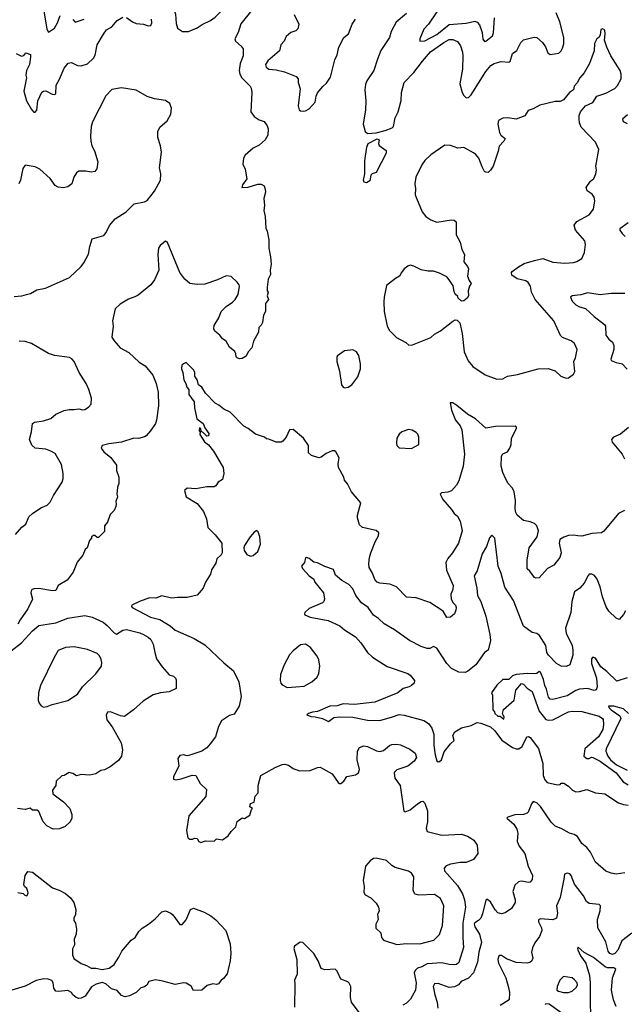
# Model space of a CAD drawing. Extents: x 1995161 to 2088924, y 769148 to 906007.
# Tile 263 of 335: x 2029819 to 2034783, y 857398 to 865482. Entities that reach past the tile are written whole.
import ezdxf

# ---------------------------------------------------------------- set-up
doc = ezdxf.new("R2010")
doc.units = 0

msp = doc.modelspace()

# ---------------------------------------------------------------- linework, layer by layer
at = {"layer": '0CON20XD'}
for points in [[(2031155, 865383.8), (2031205, 865384.2), (2031275, 865414), (2031317.6, 865442.4), (2031385, 865474.3), (2031425, 865502.9), (2031476, 865554), (2031493.8, 865605), (2031499.5, 865695), (2031490.6, 865725), (2031475.7, 865745), (2031415, 865786.9), (2031285, 865838.6), (2031205, 865840.8), (2031155, 865820), (2031101.1, 865715), (2031074.4, 865635), (2031076.8, 865596.8), (2031098.3, 865528.3), (2031105, 865450), (2031115, 865413.3), (2031155, 865383.8)], [(2031725, 865560), (2031635, 865448), (2031613.6, 865376.4), (2031584.2, 865325), (2031590, 865305), (2031638, 865265), (2031652.7, 865242.7), (2031652.9, 865185), (2031628.3, 865121.7), (2031620, 865065), (2031625.6, 865035.6), (2031642, 865005), (2031712.5, 864935), (2031719.3, 864919.3), (2031723.8, 864885), (2031716.7, 864725), (2031745, 864686.7), (2031785, 864660), (2031826.7, 864645), (2031851.2, 864611.2), (2031858.6, 864585), (2031856.7, 864535), (2031835.6, 864495), (2031785, 864451.4), (2031735, 864425.8), (2031670.3, 864369.7), (2031656, 864345), (2031652, 864295), (2031670, 864255), (2031683.3, 864175), (2031649.2, 864125), (2031642.5, 864105), (2031695, 864105.6), (2031775, 864131.4), (2031802, 864132), (2031825, 864117.5), (2031835, 864090), (2031836, 864065), (2031824.2, 864015), (2031830, 863955), (2031824, 863915), (2031833.8, 863865), (2031839.3, 863769.3), (2031851.2, 863745), (2031863.3, 863675), (2031863.3, 863605), (2031878.8, 863535), (2031883.3, 863475), (2031876.7, 863425), (2031879.3, 863390.7), (2031858.3, 863351.7), (2031850, 863285), (2031850, 863255), (2031860, 863245), (2031850, 863215), (2031862.5, 863185), (2031838.3, 863151.7), (2031837.5, 863085), (2031820, 863055), (2031812.5, 862995), (2031802.5, 862975), (2031782.5, 862955), (2031780, 862915), (2031738.3, 862841.7), (2031723.6, 862786.4), (2031693.9, 862756.1), (2031679.5, 862720.5), (2031645, 862700), (2031625, 862696.7), (2031605, 862706.7), (2031596.7, 862715), (2031592.5, 862737.5), (2031585, 862757.5), (2031542.7, 862792.7), (2031515, 862842.5), (2031485, 862862.5), (2031461.7, 862891.7), (2031422.5, 862925), (2031413.3, 862945), (2031415, 862970), (2031453.3, 863035), (2031472.5, 863085), (2031515, 863127.5), (2031565, 863162.5), (2031587.5, 863185), (2031612.5, 863225), (2031623.3, 863295), (2031620, 863305), (2031605, 863326.7), (2031555, 863373.3), (2031515, 863377.5), (2031443.9, 863346.1), (2031338.3, 863311.7), (2031275, 863308), (2031215, 863316.2), (2031175, 863351.2), (2031134, 863405), (2031033.6, 863653.6), (2031015, 863663.3), (2030972.3, 863627.7), (2030957.5, 863605), (2030953.3, 863555), (2030960.8, 863425), (2030926.7, 863345), (2030895.8, 863304.2), (2030790.7, 863219.3), (2030763.8, 863206.2), (2030711.7, 863188.3), (2030644.2, 863145.8), (2030601.7, 863108.3), (2030580.5, 863009.5), (2030585.8, 862965), (2030575.7, 862875), (2030593.8, 862843.8), (2030645, 862788.6), (2030715, 862748.2), (2030799.6, 862669.6), (2030850.3, 862640.3), (2030913, 862563), (2030939.4, 862495), (2030956.9, 862425), (2030959.7, 862310.3), (2030942, 862195), (2030932.7, 862167.3), (2030894.1, 862105.9), (2030856.7, 862065), (2030842.7, 862057.3), (2030795, 862044.2), (2030755, 862047.1), (2030655.6, 862014.4), (2030550.5, 862000.5), (2030497.5, 861985), (2030487.5, 861965), (2030510, 861935), (2030567.6, 861887.6), (2030613.8, 861825), (2030615, 861780), (2030633.3, 861725), (2030633.3, 861675), (2030621.2, 861645), (2030617.5, 861585), (2030622.5, 861565), (2030607.5, 861525), (2030612.5, 861505), (2030608.8, 861485), (2030595, 861452.5), (2030561.2, 861418.8), (2030540, 861355), (2030516.7, 861325), (2030515, 861280), (2030465, 861230), (2030455, 861230), (2030435, 861247.5), (2030425, 861247.5), (2030410, 861235), (2030410, 861225), (2030393.3, 861205), (2030373.6, 861146.4), (2030357.7, 861132.3), (2030336.7, 861085), (2030291.7, 861028.3), (2030258.8, 860945), (2030209.7, 860880.3), (2030134.3, 860835.7), (2030115.8, 860794.2), (2030088, 860792), (2029975, 860810.8), (2029935, 860810), (2029915, 860800), (2029910, 860775), (2029923.3, 860725), (2029885.7, 860645), (2029822, 860555), (2029805, 860517.5)], [(2030017.6, 865555), (2030042.9, 865402.9), (2030055, 865378.8), (2030105, 865413.3), (2030130.4, 865455), (2030152.7, 865517.3)], [(2029790, 865205), (2029835, 865182.5), (2029853, 865187), (2029870.7, 865209.3), (2029906.7, 865195), (2029908.8, 865175), (2029898.8, 865115), (2029874, 865065), (2029870.8, 865025), (2029875.6, 865004.4), (2029853.3, 864895), (2029874.4, 864814.4), (2029915, 864743.3), (2029935, 864722.5), (2029945, 864722.5), (2029960.5, 864739.5), (2029968.6, 864815), (2030002.2, 864887.8), (2030015, 864895.7), (2030035, 864897.1), (2030085, 864870.8), (2030105, 864868.8), (2030115.8, 864874.2), (2030119.2, 864945), (2030146.8, 864993.2), (2030185, 865083.3), (2030216.1, 865123.9), (2030245, 865131.2), (2030295, 865105.8), (2030325, 865102.9), (2030375, 865119.2), (2030426, 865165), (2030439.1, 865190.9), (2030456, 865275), (2030506, 865364), (2030530.5, 865399.5), (2030575, 865423.8), (2030620, 865475), (2030667, 865503)], [(2030255, 865482.5), (2030275, 865461.9), (2030347.8, 865485)], [(2030695, 865500), (2030744.5, 865464.5), (2030775, 865450.6), (2030834.3, 865444.3), (2030875, 865431.2), (2030895.9, 865434.1), (2030903.9, 865456.1), (2030901.4, 865485)], [(2032072, 865525), (2032110, 865445), (2032103.6, 865406.4), (2032085, 865390), (2032045, 865376.2), (2032005.8, 865344.2), (2031991.2, 865305), (2031963.3, 865275), (2031952.5, 865225), (2031855, 865144.5), (2031838.2, 865115), (2031842.6, 865092.6), (2031865, 865075.4), (2031925, 865069.1), (2031992.6, 865052.6), (2032090, 865015), (2032104, 864995), (2032106, 864965), (2032122.5, 864915), (2032104.2, 864775), (2032112.7, 864742.7), (2032125, 864733.3), (2032145, 864730), (2032165, 864733.3), (2032195, 864751.2), (2032244.2, 864805), (2032252.5, 864855), (2032265, 864881.2), (2032307.3, 864932.7), (2032339.1, 864960.9), (2032371.3, 865008.7), (2032405, 865152.5), (2032425.4, 865194.6), (2032439.2, 865255), (2032481.2, 865335), (2032518, 865365), (2032548, 865445), (2032576.2, 865485)], [(2032995, 865532.5), (2032909.5, 865460.5), (2032868, 865385), (2032854.2, 865335), (2032785, 865230), (2032756.4, 865156.4), (2032725.6, 865065), (2032669.8, 864980.2), (2032659.1, 864950.9), (2032651.5, 864905), (2032660.5, 864815), (2032658.3, 864741.7), (2032638.6, 864625), (2032655.7, 864565), (2032675, 864547.5), (2032745, 864553.3), (2032819.3, 864570.8), (2032876.7, 864593.3), (2032889.2, 864605), (2032901.4, 864675), (2032925.6, 864725), (2032952.2, 864817.8), (2032954.5, 864885), (2032974.6, 864965.4), (2033055, 865046.9), (2033125, 865140), (2033192.9, 865217.1), (2033300.6, 865295), (2033345, 865317.9), (2033375, 865320), (2033412.4, 865302.4), (2033437.6, 865267.6), (2033453.8, 865215), (2033456.2, 865185), (2033453.1, 865075), (2033433.1, 864955), (2033453, 864883), (2033465, 864858.8), (2033485, 864840), (2033505, 864843.8), (2033525, 864864), (2033645, 865055.6), (2033686.9, 865105), (2033715, 865121.8), (2033772.6, 865137.4), (2033835, 865133.3), (2033845, 865139.2), (2033865, 865204.2), (2033901.3, 865228.7), (2033932, 865295), (2033954.3, 865315.7), (2034042.8, 865337.2), (2034065, 865334.4), (2034112, 865295), (2034135, 865260), (2034155, 865210), (2034175, 865196.2), (2034245, 865206.2), (2034265, 865226.7), (2034275, 865247.5), (2034285.6, 865284.4), (2034286.5, 865335), (2034254.5, 865465), (2034223.2, 865536.8)], [(2033244.5, 865545.5), (2033174.8, 865445.2), (2033137.7, 865405), (2033103.5, 865325), (2033105, 865306.7), (2033145, 865309.2), (2033245, 865359.3), (2033345, 865441.1), (2033485, 865454.6), (2033555, 865468.5), (2033575, 865461.9), (2033595, 865440.8), (2033616.6, 865376.6), (2033621.4, 865321.4), (2033635, 865303.3), (2033645, 865306.2), (2033701.7, 865348.3), (2033708.9, 865375), (2033717.4, 865497.4)], [(2033735, 862530), (2033785, 862534.2), (2033825, 862554), (2033905, 862568), (2034075, 862616), (2034157.7, 862617.7), (2034215, 862600), (2034262.5, 862555), (2034305, 862537.5), (2034325, 862542.5), (2034365, 862572.5), (2034376.4, 862593.6), (2034368.8, 862675), (2034381.2, 862705), (2034395.8, 862775), (2034375, 862822.5), (2034345.9, 862845.9), (2034275, 862873.8), (2034259.7, 862889.7), (2034205, 863010), (2034052.2, 863185), (2034020.6, 863245), (2034013.2, 863293.2), (2033994, 863325), (2033975, 863338.1), (2033903, 863353), (2033860, 863385), (2033856.2, 863405), (2033861.2, 863415), (2033915, 863454), (2033961.1, 863478.9), (2034046.2, 863503.8), (2034115, 863520.8), (2034195, 863491.9), (2034295, 863482.2), (2034365, 863488.6), (2034394, 863496), (2034435, 863521.2), (2034455, 863570), (2034464, 863635), (2034459.2, 863665), (2034382.5, 863755), (2034370, 863795), (2034394, 863825), (2034495, 863878.6), (2034529.4, 863925), (2034540, 863995), (2034534.5, 864025), (2034518.3, 864048.3), (2034477.5, 864077.5), (2034469.4, 864105), (2034504.2, 864155), (2034533, 864177), (2034550, 864215), (2034553.8, 864245), (2034548.3, 864278.3), (2034572.9, 864415), (2034546.4, 864476.4), (2034429.1, 864599.1), (2034414.4, 864635), (2034410.9, 864669.1), (2034412.5, 864695), (2034423.8, 864725), (2034464.3, 864775.7), (2034525, 864801.2), (2034557.5, 864855), (2034630.3, 864879.7), (2034704.5, 864915.5), (2034727.6, 864942.4), (2034755.8, 864995), (2034757.1, 865035), (2034747.5, 865065), (2034671.4, 865185), (2034640, 865255), (2034620, 865315), (2034626.4, 865366.4), (2034622.5, 865395), (2034605, 865407.5), (2034589.3, 865400.7), (2034583.3, 865355), (2034573.3, 865336.7), (2034557.5, 865325), (2034536.7, 865285), (2034535.8, 865225), (2034498, 865122), (2034453.1, 865045), (2034417.1, 865005), (2034395, 864963.8), (2034371.2, 864935), (2034366.7, 864905), (2034332.5, 864885), (2034282.5, 864825), (2034255, 864808.8), (2034215, 864811.2), (2034088.8, 864778.8), (2034035, 864749.2), (2033992.5, 864735), (2033965, 864691.2), (2033895, 864663.8), (2033826.2, 864676.2), (2033785, 864674.2), (2033750.8, 864655), (2033743.1, 864625), (2033758, 864555), (2033770, 864535), (2033803.3, 864505), (2033793.3, 864485), (2033755, 864443.8), (2033747, 864403), (2033705, 864280), (2033684.3, 864245.7), (2033665, 864226.7), (2033645, 864228.8), (2033635, 864236.7), (2033615, 864273.3), (2033589.4, 864345), (2033565, 864375.8), (2033545, 864389.2), (2033465, 864431.2), (2033415, 864426), (2033355, 864448.6), (2033308.8, 864451.2), (2033195, 864372.5), (2033145.5, 864324.5), (2033120.2, 864289.8), (2033070.3, 864189.7), (2033064.3, 864135), (2033068.1, 864095), (2033065.8, 864045), (2033075.6, 864015.6), (2033123.2, 863903.2), (2033153.3, 863865), (2033195, 863838), (2033245, 863820), (2033365, 863838), (2033387, 863837), (2033402.5, 863822.5), (2033403.3, 863715), (2033433.9, 863653.9), (2033450, 863595), (2033470, 863555), (2033466.7, 863495), (2033496.7, 863455), (2033502.5, 863435), (2033496.7, 863375), (2033509.3, 863339.3), (2033526.7, 863315), (2033512.5, 863295), (2033500, 863255), (2033502.5, 863215), (2033492.5, 863195), (2033466.1, 863173.9), (2033445, 863170), (2033417.5, 863195), (2033415, 863210), (2033395, 863227.5), (2033385, 863250), (2033377.7, 863297.7), (2033345.8, 863345.8), (2033325, 863370), (2033265, 863401.2), (2033215, 863417.5), (2033171.7, 863418.3), (2033115, 863429.4), (2033055, 863458.6), (2033024.4, 863465.6), (2033005, 863459.2), (2032976.2, 863435), (2032952.7, 863407.3), (2032936.7, 863375), (2032905, 863356.2), (2032831.7, 863298.3), (2032810, 863205), (2032808, 863165), (2032810, 863085), (2032835.6, 862965), (2032855, 862930), (2032913.1, 862873.1), (2032990.5, 862830.5), (2033015, 862810), (2033045, 862812.5), (2033195, 862872.5), (2033225, 862900), (2033275, 862926.2), (2033373.9, 863006.1), (2033395, 863016.7), (2033410, 863015), (2033431.7, 862991.7), (2033451.2, 862905), (2033468, 862755), (2033500.9, 862680.9), (2033540, 862635), (2033640, 862565), (2033735, 862530)], [(2029775, 863208.1), (2029835.9, 863214.1), (2029874.4, 863225.6), (2029907, 863233), (2029960, 863265), (2030032.2, 863277.8), (2030229.2, 863365), (2030325, 863456.2), (2030346, 863485), (2030383.9, 863556.1), (2030395, 863620), (2030415, 863682.5), (2030508.8, 863711.2), (2030530, 863735), (2030557.4, 863792.6), (2030603.7, 863846.3), (2030693.3, 863905), (2030759.3, 863970.7), (2030845, 863986.7), (2030865, 863997.5), (2030927, 864073), (2030975.7, 864165), (2030979.2, 864215), (2030965.8, 864265), (2030982.5, 864395), (2030975.7, 864445), (2030952, 864515), (2030953.8, 864565), (2030969.5, 864600.5), (2031029.1, 864650.9), (2031059.2, 864705), (2031065.7, 864755), (2031052, 864795), (2031015, 864819.2), (2030925, 864832), (2030865, 864852), (2030774.2, 864904.2), (2030655, 864923.3), (2030575, 864907.5), (2030525, 864856.7), (2030417, 864643), (2030405.7, 864605), (2030400, 864525), (2030404.3, 864485), (2030411.4, 864445), (2030432, 864405), (2030460, 864315), (2030451.7, 864258.3), (2030435, 864236.7), (2030405, 864228.8), (2030361.7, 864238.3), (2030305, 864238.8), (2030286.7, 864225), (2030262.3, 864187.7), (2030248, 864135), (2030215, 864108.8), (2030175, 864102), (2030135, 864106), (2030110.3, 864120.3), (2030068, 864178), (2029985, 864254), (2029945, 864273.8), (2029865, 864287.5), (2029845, 864260), (2029825.7, 864165), (2029812, 864135)], [(2034808.3, 864701.7), (2034767.5, 864665), (2034772.5, 864645), (2034805, 864630)], [(2032665, 864142.5), (2032647, 864147), (2032641.2, 864165), (2032653.8, 864215), (2032652.3, 864322.3), (2032670, 864435), (2032681.2, 864465), (2032755, 864503.5), (2032770.8, 864495), (2032764.4, 864465), (2032768.9, 864448.9), (2032827.5, 864407.5), (2032828, 864385), (2032745, 864227.5), (2032713.9, 864216.1), (2032702.5, 864205), (2032695, 864160), (2032665, 864142.5)], [(2034815.8, 863815), (2034746.7, 863765), (2034746.2, 863755), (2034764.3, 863725), (2034790.9, 863700.9)], [(2034787, 863233), (2034675, 863234.6), (2034585, 863223.8), (2034481.4, 863238.6), (2034425, 863223.1), (2034355, 863215.8), (2034341.2, 863205), (2034355, 863172), (2034385, 863140.6), (2034413.8, 863123.8), (2034465, 863111.4), (2034534.3, 863045), (2034620.2, 862980.2), (2034628.1, 862965), (2034632, 862892), (2034655, 862860), (2034686.7, 862835), (2034697.7, 862807.7), (2034695.6, 862775), (2034670.8, 862695), (2034674, 862685), (2034715, 862666.7), (2034765, 862657.5), (2034805, 862612.5)], [(2029784.6, 861255.4), (2029836.1, 861313.9), (2029869.1, 861340.9), (2029895, 861398.8), (2029925, 861428.8), (2029993.3, 861475), (2030045, 861496.2), (2030070.3, 861519.7), (2030095.4, 861574.6), (2030168, 861685), (2030177.1, 861715), (2030177.1, 861755), (2030161.1, 861831.1), (2030109.2, 861919.2), (2030075, 861940), (2030035, 861954.5), (2029945, 861964.5), (2029918.9, 861988.9), (2029900, 862035), (2029917.3, 862097.3), (2029924.3, 862165.7), (2029941.7, 862178.3), (2030015, 862187.5), (2030075, 862206.7), (2030115, 862242.5), (2030185, 862272.5), (2030225, 862282.5), (2030265, 862280), (2030305, 862287.5), (2030335, 862277.5), (2030355, 862282.5), (2030385, 862300), (2030406.2, 862325), (2030408.8, 862375), (2030386.7, 862445), (2030363.8, 862495), (2030308, 862585), (2030266.1, 862676.1), (2030248, 862698), (2030228.3, 862708.3), (2030105, 862725.7), (2030055, 862741.4), (2029915, 862823.1), (2029865, 862840), (2029815, 862842.9)], [(2032485, 862458.8), (2032515, 862464), (2032545, 862483.8), (2032595, 862550), (2032615.8, 862615), (2032615.7, 862655), (2032604.2, 862725), (2032585.5, 862755.5), (2032555, 862770.8), (2032485, 862763.8), (2032427, 862723), (2032423.3, 862715), (2032423.8, 862675), (2032445.9, 862595.9), (2032462, 862485), (2032474.3, 862464.3), (2032485, 862458.8)], [(2034785, 861451.2), (2034735, 861428.8), (2034615, 861282), (2034595, 861267.5), (2034515, 861262.2), (2034435, 861242.5), (2034400, 861245), (2034365, 861250.6), (2034325, 861245.8), (2034285, 861233.8), (2034253.3, 861215), (2034248, 861185), (2034264.2, 861105), (2034254, 861065), (2034205, 861002), (2034151.2, 860975), (2034085, 860900), (2034057, 860897), (2034045, 860903.3), (2034006.7, 860955), (2033985, 860973.3), (2033984.3, 861045), (2034001.2, 861145), (2034068, 861235), (2034079.2, 861285), (2034065.5, 861325.5), (2034045, 861344), (2034009.7, 861359.7), (2033955, 861370.8), (2033902, 861415), (2033891.4, 861435), (2033885.7, 861465), (2033890.6, 861535), (2033877.8, 861605), (2033864.3, 861635), (2033829.2, 861675), (2033809.7, 861709.7), (2033785.8, 861765), (2033772.9, 861815), (2033775, 861897.5), (2033785, 861916.2), (2033825, 861933.3), (2033843.3, 861963.3), (2033853.8, 861995), (2033858, 862045), (2033896.7, 862125), (2033897.5, 862135), (2033887.5, 862145), (2033725, 862142.5), (2033645, 862127.5), (2033561.2, 862205), (2033495, 862242), (2033408.8, 862315), (2033375, 862336.2), (2033353.3, 862336.7), (2033364.1, 862275.9), (2033397.1, 862195), (2033435.9, 862145.9), (2033448.2, 862115), (2033471.8, 861915), (2033460, 861815), (2033424.5, 861695.5), (2033405, 861658.8), (2033365, 861614), (2033335, 861601.4), (2033282.9, 861597.1), (2033270, 861585), (2033291.7, 861541.7), (2033365, 861461.2), (2033387.2, 861427.2), (2033412.5, 861405), (2033434.2, 861365), (2033452.5, 861285), (2033422, 861185), (2033372, 861105), (2033332.8, 861057.2), (2033318.6, 861025), (2033322.2, 860962.2), (2033377.5, 860835), (2033375.7, 860804.3), (2033358.8, 860765), (2033360, 860725), (2033376.7, 860695), (2033396, 860675), (2033401.4, 860655), (2033400.6, 860635), (2033388.1, 860605), (2033355, 860575.6), (2033325, 860574.2), (2033295.7, 860625.7), (2033185, 860698), (2033075, 860733.8), (2032995, 860741.2), (2032913.3, 860825), (2032856.8, 860846.8), (2032775, 860854.3), (2032755, 860864), (2032735.8, 860885), (2032716.3, 860936.3), (2032688.6, 860985), (2032684.3, 861015), (2032691.5, 861065), (2032700.5, 861105), (2032736.1, 861193.9), (2032765.6, 861245), (2032768.3, 861268.3), (2032745, 861288.1), (2032632.9, 861312.9), (2032608.8, 861335), (2032592.3, 861392.3), (2032592.5, 861415), (2032618.8, 861515), (2032544.2, 861604.2), (2032511.2, 861671.2), (2032485, 861700), (2032480, 861725), (2032436.2, 861805), (2032433.8, 861835), (2032441.2, 861885), (2032413.3, 861933.3), (2032402.5, 861942.5), (2032385, 861943.3), (2032335, 861921.2), (2032295, 861890), (2032276.1, 861883.9), (2032213.9, 861903.9), (2032190, 861925), (2032188.8, 861985), (2032150, 862045), (2032065, 862118), (2032035, 862113.3), (2032005.7, 862054.3), (2031979.3, 862020.7), (2031965, 862012.5), (2031925, 862012.5), (2031865, 862037.5), (2031845, 862040), (2031830, 862055), (2031755, 862078.8), (2031695.7, 862125.7), (2031660, 862145), (2031548.3, 862258.3), (2031496.2, 862285), (2031455, 862318.1), (2031423.6, 862333.6), (2031345.5, 862415), (2031315, 862463.8), (2031286.2, 862485), (2031276, 862525), (2031256.2, 862555), (2031258, 862585), (2031248, 862605), (2031185, 862666.7), (2031163, 862657), (2031150, 862645), (2031146.7, 862615), (2031158.6, 862585), (2031165.9, 862525.9), (2031184, 862495), (2031191.2, 862465), (2031208, 862445), (2031208.8, 862405), (2031250.8, 862345), (2031253.3, 862295), (2031274, 862205), (2031325.5, 862165.5), (2031340, 862130), (2031370.6, 862085), (2031368.8, 862065), (2031355, 862061.2), (2031325, 862093.8), (2031310, 862100), (2031306.7, 862125), (2031295, 862130), (2031292.5, 862105), (2031300, 862095), (2031298.8, 862075), (2031337.5, 862015), (2031370.3, 861990.3), (2031410.5, 861939.5), (2031488.5, 861805), (2031495.6, 861755), (2031484.3, 861705.7), (2031448.8, 861685), (2031428.8, 861655), (2031415, 861647.5), (2031355, 861646.9), (2031265, 861630.8), (2031194.1, 861635.9), (2031172.5, 861615), (2031185, 861563.3), (2031275, 861509.2), (2031328, 861445), (2031353.3, 861385), (2031365, 861312.5), (2031425, 861252.5), (2031477.5, 861185), (2031482.5, 861105), (2031473, 861087), (2031437.5, 861055), (2031430.7, 861019.3), (2031392.5, 860965), (2031385, 860930), (2031345, 860862.5), (2031326.1, 860813.9), (2031275, 860756.2), (2031195, 860737.1), (2031115, 860738.6), (2031065, 860731.4), (2030985, 860752.5), (2030937.6, 860732.4), (2030885, 860734.2), (2030803.8, 860706.2), (2030740, 860675), (2030736.7, 860665), (2030743.3, 860655), (2030893.8, 860575), (2030968.3, 860558.3), (2031055.5, 860505.5), (2031095, 860468.8), (2031250.3, 860400.3), (2031338.7, 860348.7), (2031495, 860201.2), (2031575.7, 860135.7), (2031618.8, 860045), (2031636, 859925), (2031621.2, 859845), (2031578.8, 859781.2), (2031542.3, 859767.7), (2031476.2, 859725), (2031451.2, 859678.8), (2031428, 859595), (2031383.3, 859535), (2031355.8, 859504.2), (2031313.9, 859476.1), (2031215, 859442), (2031195, 859438.8), (2031165, 859446.2), (2031135, 859440), (2031116.7, 859415), (2031126, 859355), (2031081.2, 859265), (2031082.5, 859245), (2031101.7, 859241.7), (2031145, 859250), (2031235, 859280), (2031265, 859276), (2031301.7, 859211.7), (2031351.7, 859161.7), (2031346.7, 859105), (2031208.8, 858945), (2031188.8, 858825), (2031200, 858765), (2031215, 858752.5), (2031237, 858753), (2031255, 858762.5), (2031275, 858760), (2031290, 858735), (2031305, 858727.5), (2031345, 858740), (2031415, 858737.5), (2031435, 858756.2), (2031485, 858747.5), (2031529.5, 858780.5), (2031555, 858817.5), (2031593.3, 858855), (2031605, 858900), (2031645, 858930), (2031665, 858922.5), (2031708.3, 858951.7), (2031722.5, 858997.5), (2031730, 859005), (2031708.3, 859018.3), (2031714.3, 859045.7), (2031743, 859057), (2031752.3, 859107.7), (2031775.8, 859134.2), (2031775.8, 859195), (2031800, 859275), (2031917.3, 859342.7), (2031975, 859366.7), (2031995, 859370), (2032025, 859360), (2032065, 859333.3), (2032115, 859313.8), (2032205, 859316.7), (2032265, 859342), (2032285, 859344), (2032385, 859288.8), (2032435, 859218.8), (2032445, 859210), (2032455, 859210), (2032479.1, 859230.9), (2032505, 859268.8), (2032575, 859281.2), (2032600.5, 859299.5), (2032608.8, 859325), (2032588.8, 859405), (2032591.2, 859475), (2032607.5, 859505), (2032645, 859520), (2032675, 859513.3), (2032748.3, 859478.3), (2032775, 859473.3), (2032805, 859481.2), (2032855, 859523.8), (2032875, 859531.2), (2032915, 859534), (2032945, 859528), (2033022.7, 859492.7), (2033065, 859460), (2033076, 859425), (2033057.3, 859392.7), (2033005, 859354), (2032915, 859322), (2032896.2, 859305), (2032893.8, 859295), (2032900, 859255), (2032942, 859195), (2032972.7, 858982.7), (2032985, 858978), (2033025, 858994.2), (2033085, 859043.3), (2033115, 859063.3), (2033130, 859065), (2033145, 859050), (2033168, 858985), (2033166, 858895), (2033156.2, 858845), (2033165, 858817.5), (2033285, 858786), (2033445, 858794), (2033495, 858779.2), (2033523.2, 858763.2), (2033546.7, 858745), (2033573.8, 858705), (2033581.2, 858635), (2033545, 858586.7), (2033485, 858560.8), (2033435, 858561.4), (2033355, 858549.5), (2033320, 858535), (2033305, 858516.7), (2033307.5, 858495), (2033412.2, 858372.2), (2033454.1, 858305), (2033470, 858255), (2033479.4, 858195), (2033456.5, 858065), (2033456.2, 857945), (2033463.6, 857865), (2033425, 857740), (2033405, 857725.5), (2033385, 857721.5), (2033343.9, 857723.9), (2033285, 857738.5), (2033165, 857730.5), (2033120, 857705), (2033085, 857695.5), (2033065, 857674.4), (2033057.1, 857655), (2033074.6, 857575), (2033067.9, 857515), (2033028.8, 857441.2), (2032995, 857407.8), (2032965, 857390)], [(2033035, 861962), (2033096.7, 861995), (2033096.7, 862055), (2033088.3, 862078.3), (2033075, 862092.5), (2033041.7, 862111.7), (2033011.7, 862118.3), (2032955, 862096.7), (2032935, 862080), (2032916.4, 862046.4), (2032912.5, 862005), (2032916, 861985), (2032935, 861967.5), (2033035, 861962)], [(2034816.4, 862133.6), (2034750.2, 862079.8), (2034693.3, 862055), (2034678, 862035), (2034684.2, 862014.2), (2034765, 861915.8), (2034785.5, 861875)], [(2031715, 861076.2), (2031735, 861082), (2031775.4, 861114.6), (2031795.5, 861175), (2031790.8, 861235), (2031777.7, 861277.7), (2031765, 861286.7), (2031745, 861273.8), (2031712, 861235), (2031663.9, 861166.1), (2031660, 861145), (2031661.2, 861125), (2031685, 861091.2), (2031715, 861076.2)], [(2034791.7, 860628.3), (2034775, 860597.5), (2034741.7, 860558.3), (2034715, 860567.5), (2034655.9, 860625.9), (2034635, 860662.5), (2034604.4, 860744.4), (2034585.4, 860825.4), (2034559.1, 860889.1), (2034537.6, 860917.6), (2034515, 860930), (2034495, 860928.8), (2034485, 860918.8), (2034454, 860855), (2034418, 860815), (2034375, 860783.3), (2034353.1, 860705), (2034344.3, 860615), (2034298.8, 860485), (2034306.2, 860445), (2034354.3, 860345), (2034361.4, 860305), (2034360, 860265), (2034336.2, 860185), (2034305, 860170), (2034265, 860173.8), (2034226.7, 860195), (2034160, 860265), (2034147.5, 860285), (2034137.5, 860345), (2034087, 860427), (2034065, 860441.2), (2034025, 860450.8), (2033955, 860502.5), (2033872.2, 860712.2), (2033802.8, 860822.8), (2033772.9, 860935), (2033747.1, 860995), (2033718.8, 861225), (2033695, 861250), (2033675, 861227.5), (2033652.7, 861157.3), (2033616.4, 861095), (2033574.6, 860955.4), (2033550.6, 860915), (2033572.7, 860815), (2033577.9, 860755), (2033604.5, 860705), (2033645.3, 860585.3), (2033679.5, 860435), (2033685.5, 860384.5), (2033665.8, 860304.2), (2033633.8, 860285), (2033563.8, 860185), (2033497.9, 860132.1), (2033475, 860122), (2033425, 860125.8), (2033365, 860156), (2033327.1, 860195), (2033245, 860322.2), (2033215, 860334.2), (2033185, 860319.2), (2033165, 860318.6), (2033115, 860334.4), (2033018, 860385), (2032895, 860473.1), (2032811.1, 860521.1), (2032765, 860565.8), (2032723.1, 860593.1), (2032678.6, 860655), (2032624.2, 860694.2), (2032579.4, 860755), (2032555, 860808.8), (2032521.2, 860845), (2032465, 860876.7), (2032410.7, 860920.7), (2032395, 860967.5), (2032325, 860991.2), (2032265, 861023.3), (2032235, 861026.7), (2032196.9, 861056.9), (2032175, 861066.7), (2032165, 861062.5), (2032156.7, 861025), (2032133.6, 860996.4), (2032140, 860975), (2032195, 860916.2), (2032235, 860887.5), (2032242.4, 860862.4), (2032313.5, 860775), (2032321.5, 860725), (2032315.7, 860705), (2032305, 860694.3), (2032195, 860646.2), (2032161.2, 860615), (2032156.2, 860605), (2032161.2, 860595), (2032205, 860576.4), (2032350.3, 860550.3), (2032446.1, 860506.1), (2032485, 860471.1), (2032575, 860414.5), (2032619.2, 860365), (2032673.8, 860285), (2032716.8, 860246.8), (2032835, 860171.2), (2033005, 860114.4), (2033025, 860099.2), (2033060, 860055), (2033056.7, 860035), (2033036.7, 860015), (2033016.7, 860005), (2032968.3, 859991.7), (2032924.6, 859955.4), (2032735, 859877.3), (2032568.3, 859858.3), (2032475, 859863.9), (2032425, 859849.4), (2032365, 859846.7), (2032265, 859800.8), (2032222.5, 859795), (2032190, 859785), (2032177.5, 859775), (2032210, 859760), (2032245, 859759.2), (2032305.6, 859745.6), (2032355, 859720), (2032398.3, 859751.7), (2032445, 859759.1), (2032555, 859754.4), (2032675, 859730), (2032775, 859726.8), (2032880.7, 859759.3), (2032935, 859776.3), (2032975, 859770.6), (2033137.4, 859727.4), (2033175, 859704.4), (2033202.1, 859665), (2033220, 859615), (2033219.5, 859525), (2033230.6, 859445), (2033245, 859396.2), (2033255, 859389.2), (2033265, 859390), (2033281.4, 859405), (2033305, 859470.8), (2033355, 859537.1), (2033385.6, 859565), (2033375.7, 859605), (2033392.5, 859635), (2033445, 859667.5), (2033525, 859686.7), (2033575, 859710.8), (2033605, 859705.6), (2033685, 859675.6), (2033715.9, 859645.9), (2033776.6, 859566.6), (2033865, 859506), (2033895, 859494), (2033915.8, 859494.2), (2033944.2, 859515.8), (2033982.5, 859595), (2033995, 859596.2), (2034008.6, 859588.6), (2034079.4, 859499.4), (2034112.9, 859375), (2034116, 859275), (2034130.3, 859240.3), (2034148.8, 859218.8), (2034235, 859200), (2034255, 859202.5), (2034265, 859212.5), (2034285, 859213.3), (2034325, 859188.8), (2034356.9, 859156.9), (2034385, 859142.5), (2034415, 859144.2), (2034475, 859160.8), (2034545, 859134.2), (2034622.5, 859125), (2034735, 859051.9), (2034775, 859038.1), (2034815, 859033.1)], [(2029749.4, 860300.6), (2029834.1, 860365.9), (2029925.6, 860465), (2029975, 860506.7), (2030115, 860530.8), (2030215, 860567.7), (2030355, 860590), (2030415, 860575.6), (2030505, 860534.4), (2030537.9, 860507.9), (2030595, 860446.7), (2030614.1, 860435.9), (2030665, 860470), (2030695, 860474.3), (2030805, 860448.2), (2030836, 860435), (2030875, 860413.1), (2030895, 860392), (2030914.5, 860354.5), (2030927.5, 860287.5), (2030943.3, 860235), (2030988.7, 860168.7), (2031045, 860103.3), (2031080.7, 860090.7), (2031097.5, 860075), (2031103, 860063), (2031105, 859990), (2031045, 859963.3), (2030975, 859956.2), (2030915, 859937.5), (2030833.9, 859886.1), (2030753.7, 859816.3), (2030678.3, 859761.7), (2030645.6, 859765.6), (2030565, 859800), (2030540, 859795), (2030529.5, 859770.5), (2030534.5, 859734.5), (2030579.2, 859675), (2030652, 859545), (2030663.8, 859486.2), (2030656.2, 859435), (2030629.7, 859400.3), (2030562.1, 859347.9), (2030515.8, 859324.2), (2030485, 859318), (2030445, 859290.8), (2030395, 859278), (2030325, 859284), (2030284.2, 859274.2), (2030255, 859293.3), (2030225, 859300), (2030185, 859276.2), (2030165, 859273.3), (2030119.3, 859230.7), (2030117, 859193), (2030087.5, 859155), (2030090, 859125), (2030179.3, 859059.3), (2030230, 859005), (2030246.7, 858955), (2030246.7, 858925), (2030232.5, 858895), (2030192.3, 858857.7), (2030145, 858838), (2030095, 858836), (2030042.1, 858862.1), (2030011.2, 858895), (2029975, 858980), (2029961.7, 858991.7), (2029925, 858992.5), (2029905, 859007.5), (2029865, 858997.5), (2029800, 859005)], [(2030015, 859837.5), (2030045, 859842.5), (2030085, 859860), (2030215, 859892), (2030295, 859944.4), (2030335.7, 860005), (2030445, 860112), (2030490, 860175), (2030494.4, 860204.4), (2030489.3, 860229.3), (2030475, 860258.8), (2030455, 860278.8), (2030375, 860310.8), (2030265, 860332), (2030195, 860327.5), (2030135, 860303.3), (2030101.4, 860245), (2029991.2, 860015), (2029972.5, 859955), (2029970, 859895), (2029979.3, 859869.3), (2029995, 859847.5), (2030015, 859837.5)], [(2032015, 859998.8), (2032085, 860004.2), (2032155, 860010), (2032216.2, 860045), (2032262, 860085), (2032275.7, 860115), (2032282, 860175), (2032276.2, 860225), (2032261.2, 860255), (2032206.8, 860326.8), (2032165, 860356), (2032125, 860348), (2032065, 860299.2), (2032035, 860266), (2031989.2, 860185), (2031960, 860105), (2031958, 860055), (2031962, 860035), (2031975, 860021.2), (2032015, 859998.8)], [(2034805, 860077.8), (2034721.7, 860051.7), (2034639, 860129), (2034588.9, 860168.9), (2034545, 860239.2), (2034523.3, 860246.7), (2034514.6, 860235.4), (2034514.2, 860195), (2034555.3, 860075.3), (2034560, 860005), (2034550.5, 859979.5), (2034535, 859973.1), (2034479.3, 859989.3), (2034415, 859985.2), (2034385.8, 859974.2), (2034315, 859931.7), (2034195, 859900.7), (2034175, 859903.6), (2034160.1, 859920.1), (2034144.2, 859985), (2034129.1, 860015), (2034118.8, 860065), (2034095, 860125.6), (2034085, 860128.9), (2034065.3, 860114.7), (2034048.7, 860111.3), (2033985, 860113.3), (2033894.5, 860105.5), (2033865, 860094.2), (2033835, 860065.5), (2033786, 860065), (2033735, 860018.9), (2033692.5, 859955), (2033700, 859935), (2033702.5, 859815), (2033718.3, 859798.3), (2033720, 859785), (2033744.2, 859764.2), (2033763.3, 859763.3), (2033795, 859740), (2033795.8, 859755), (2033782.5, 859785), (2033790.5, 859819.5), (2033877.7, 859895), (2033892.7, 859977.3), (2033937.5, 860032.5), (2033955, 860026.2), (2033985, 859994.2), (2034025, 859966), (2034083.5, 859805), (2034137.4, 859737.4), (2034161.5, 859731.5), (2034195, 859733.2), (2034325, 859798.1), (2034355.3, 859805.3), (2034435, 859800.9), (2034575, 859763.3), (2034603.3, 859745), (2034608.8, 859735), (2034612.3, 859695), (2034606, 859655), (2034570.9, 859595), (2034457.9, 859495), (2034451.2, 859435), (2034475, 859416.9), (2034494.4, 859415.6), (2034513.6, 859426.4), (2034525, 859424.5), (2034585, 859395.3), (2034715, 859298.1), (2034774.4, 859224.4), (2034815, 859200.3)], [(2034817.2, 859785), (2034775, 859824.4), (2034695.6, 859844.4), (2034654.2, 859845.8), (2034656.2, 859835), (2034674.4, 859815), (2034746.5, 859766.5), (2034753.1, 859745), (2034632.8, 859495), (2034632.4, 859475), (2034648.8, 859435), (2034670.3, 859405), (2034717.3, 859365), (2034805, 859319.8)], [(2034787.4, 858477.4), (2034715, 858466.9), (2034673.7, 858473.7), (2034631.1, 858491.1), (2034545, 858564.2), (2034505, 858646.2), (2034475, 858686.2), (2034435, 858716.7), (2034398.8, 858775), (2034372.4, 858792.4), (2034333.8, 858803.8), (2034265, 858842), (2034215, 858860), (2034182, 858892), (2034095, 859021.2), (2034065, 859052.5), (2034035, 859062.5), (2034020, 859045), (2033993.9, 858976.1), (2033984.1, 858965.9), (2033955, 858955.8), (2033885, 858954.2), (2033826.4, 858933.6), (2033817.5, 858925), (2033875, 858875.8), (2033899.4, 858835), (2033908.3, 858801.7), (2033903.6, 858733.6), (2033918.8, 858695), (2033965.8, 858635), (2033992.5, 858532.5), (2034028.8, 858455), (2034026.4, 858423.6), (2034010.7, 858399.3), (2033995, 858396.7), (2033955, 858405.8), (2033935, 858409.2), (2033915, 858404.2), (2033884.3, 858375), (2033868.6, 858325), (2033888, 858255), (2033886, 858235), (2033855.5, 858184.5), (2033805, 858148), (2033775, 858140.8), (2033745, 858150), (2033723.4, 858173.4), (2033685, 858238), (2033655, 858260), (2033645, 858252.5), (2033618.9, 858141.1), (2033604.7, 858105.3), (2033587.1, 858085), (2033555, 858067.7), (2033548.8, 858055), (2033554.7, 858035), (2033595.3, 857975), (2033609.6, 857905), (2033588.5, 857825), (2033577.3, 857745), (2033545, 857656), (2033505, 857611.9), (2033444.5, 857585.5), (2033421.7, 857558.3), (2033388.3, 857541.7), (2033343.6, 857536.4), (2033255, 857569.6), (2033224.5, 857565.5), (2033213.5, 857545), (2033227.3, 857475), (2033247.3, 857415), (2033253.1, 857365)], [(2032915, 857887.5), (2032995, 857898), (2033105, 857893.3), (2033220, 857925), (2033265, 857970), (2033291.4, 858045), (2033300, 858205), (2033275, 858266.2), (2033225, 858300.6), (2033095, 858292.5), (2033063, 858303), (2033049.2, 858335), (2033053.8, 858445), (2033036.7, 858475), (2033011.2, 858491.2), (2032900.9, 858520.9), (2032875, 858536.7), (2032829.5, 858579.5), (2032745, 858597.5), (2032725, 858594), (2032696.7, 858575), (2032659.1, 858530.9), (2032638.8, 858415), (2032647.5, 858365), (2032643.8, 858315), (2032655, 858296.7), (2032701.7, 858271.7), (2032745, 858227.5), (2032764.2, 858194.2), (2032769.2, 858165), (2032755.7, 858135), (2032762, 858095), (2032753.1, 858076.9), (2032742.5, 858055), (2032744.2, 858024.2), (2032784.1, 857984.1), (2032790, 857945), (2032806.2, 857925), (2032915, 857887.5)], [(2029805, 858316.2), (2029847, 858307), (2029860, 858295), (2029875, 858287.5), (2029879.3, 858290.7), (2029888.3, 858311.7), (2029886.7, 858325), (2029878.3, 858348.3), (2029857.5, 858365), (2029852, 858382), (2029863.8, 858455), (2029885, 858487.5), (2029925, 858483.3), (2030087.5, 858355), (2030142.5, 858335), (2030195, 858306.2), (2030235, 858273.3), (2030263.8, 858235), (2030278.8, 858175), (2030276.2, 858135), (2030263.8, 858105), (2030264, 858085), (2030276.2, 858065), (2030285.8, 858015), (2030283.8, 857975), (2030267, 857933), (2030270, 857885), (2030253.3, 857853.3), (2030253.8, 857805), (2030263.3, 857775), (2030324.1, 857734.1), (2030367, 857717), (2030405, 857693.3), (2030445, 857693.3), (2030495, 857683.8), (2030552.5, 857695), (2030593.8, 857725), (2030634.4, 857785.6), (2030658.6, 857835), (2030735, 857923.8), (2030766, 857945), (2030796.7, 857995), (2030825, 858023.3), (2030875.5, 858054.5), (2030930.3, 858099.7), (2030985, 858158), (2031015, 858166), (2031060, 858145), (2031075, 858133.3), (2031135, 858052.5), (2031153, 858053), (2031185, 858092.5), (2031222, 858175), (2031245, 858186), (2031333.8, 858155), (2031388.8, 858125), (2031430.7, 858090.7), (2031512.7, 858002.7), (2031545.9, 857894.1), (2031553.1, 857815), (2031547.1, 857755), (2031523.3, 857646.7), (2031491.7, 857608.3), (2031472.5, 857595), (2031452.5, 857565), (2031435, 857561.2), (2031405, 857566.7), (2031358.3, 857551.7), (2031315, 857513.3), (2031245, 857512.5), (2031227.7, 857547.7), (2031185, 857570.8), (2031165, 857572.9), (2031095, 857559.2), (2030995, 857588.9), (2030935, 857597.8), (2030880, 857585), (2030863.3, 857555), (2030845, 857541.2), (2030815, 857533.3), (2030776.7, 857495), (2030721.7, 857468.3), (2030685, 857458), (2030655, 857468.8), (2030620.5, 857510.5), (2030572.5, 857525), (2030525, 857566.7), (2030495, 857576.2), (2030446.1, 857563.9), (2030409.5, 857540.5), (2030355.5, 857464.5), (2030325, 857447.5), (2030305, 857445.8), (2030283.6, 857453.6), (2030256.7, 857475), (2030243.9, 857493.9), (2030215, 857510), (2030137, 857503)], [(2034845, 857981.4), (2034761.1, 857918.9), (2034728.7, 857841.3), (2034705, 857813.8), (2034685, 857807.3), (2034664.8, 857814.8), (2034650.9, 857835), (2034631.2, 857911.2), (2034565.6, 858025.6), (2034563.6, 858095), (2034583.5, 858165), (2034587, 858207), (2034575, 858217.5), (2034495, 858226), (2034472, 858242), (2034448, 858288), (2034375, 858384), (2034347.8, 858455), (2034335, 858470), (2034315, 858475.6), (2034293, 858467), (2034285.8, 858424.2)], [(2034285.8, 858424.2), (2034256.7, 858275), (2034225.5, 858205), (2034234.3, 858145), (2034226.2, 858105), (2034197.3, 858092.7), (2034095, 858099.4), (2034078, 858092), (2034078.6, 858075), (2034102.5, 858025), (2034106, 858005), (2034085.7, 857954.3), (2034047.7, 857902.3), (2034027.7, 857862.3), (2034022, 857825), (2034033, 857777), (2034022.5, 857755), (2034007.7, 857742.3), (2033985, 857736), (2033895, 857741.4), (2033815, 857770.8), (2033775, 857798), (2033761.2, 857798.8), (2033750.5, 857789.5), (2033744.4, 857765), (2033749.1, 857735), (2033811.1, 857615), (2033833.3, 857535), (2033841.1, 857495), (2033838, 857435), (2033762.3, 857387.7)], [(2032605, 857330), (2032543.3, 857415), (2032534.4, 857455), (2032537.8, 857545), (2032525, 857572.5), (2032512.6, 857582.6), (2032455, 857604.2), (2032425, 857668.8), (2032410, 857685), (2032325, 857681.5), (2032295, 857693.1), (2032270.5, 857755), (2032233.1, 857815), (2032142.5, 857905), (2032121.7, 857908.3), (2032074.1, 857875.9), (2032068.8, 857855), (2032094.3, 857765), (2032097.5, 857645), (2032074.2, 857595), (2032078.6, 857565), (2032074.3, 857375)], [(2034715, 857380.8), (2034693.9, 857435), (2034677.1, 857515), (2034685.4, 857615), (2034713.1, 857685), (2034696.3, 857696.3), (2034645, 857698), (2034625, 857706.2), (2034530.8, 857780.8), (2034453.9, 857823.9), (2034405, 857866), (2034398, 857855), (2034400, 857845), (2034422.1, 857795), (2034466.2, 857736.2), (2034496.1, 857635), (2034503.2, 857575), (2034501.8, 857398.2), (2034506.4, 857323.6)], [(2030137, 857503), (2030117, 857507), (2030099.3, 857529.3), (2030093.8, 857575), (2030083.9, 857593.9), (2030054.2, 857604.2), (2030017.3, 857607.3), (2029955, 857593.8), (2029863.9, 857546.1), (2029727, 857507)], [(2034325, 857494.6), (2034355, 857506.4), (2034388.5, 857535), (2034398.2, 857555), (2034395, 857573.3), (2034375, 857600), (2034355, 857614.2), (2034282.7, 857627.3), (2034254.1, 857595.9), (2034230.8, 857545), (2034227.5, 857515), (2034242.5, 857505), (2034282.5, 857495), (2034325, 857494.6)], [(2034272.7, 857322.7), (2034165, 857400), (2034137.7, 857402.3), (2034134.3, 857395)]]:
    msp.add_lwpolyline(points, dxfattribs=at)

doc.saveas('drawing.dxf')
